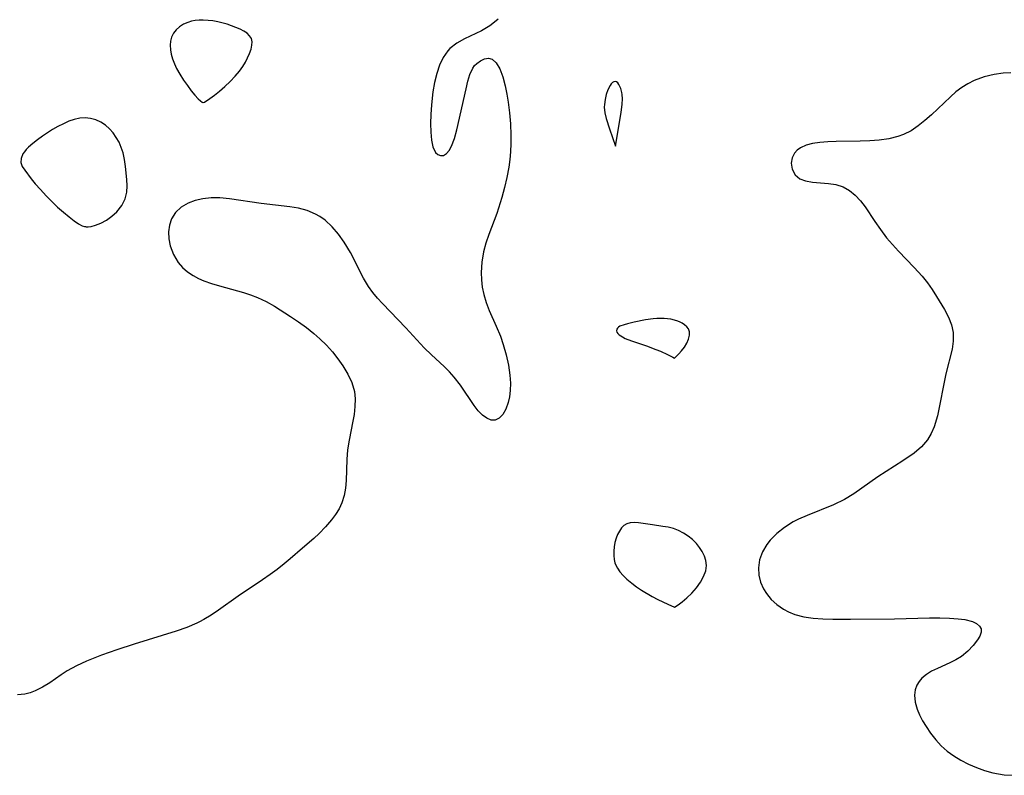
# Model space of a CAD drawing. Header units: metres. Extents: x 1073367 to 1082519, y 1569854 to 1574957.
# Tile 318 of 656: x 1076297 to 1076464, y 1573188 to 1573316. Entities that reach past the tile are written whole.
import ezdxf

# ---------------------------------------------------------------- set-up
doc = ezdxf.new("R2010")
doc.units = ezdxf.units.M
doc.layers.add('CGG_CurvaNivelLidar_v1', color=253, linetype='Continuous', lineweight=30)

msp = doc.modelspace()

# ---------------------------------------------------------------- linework, layer by layer
at = {"layer": 'CGG_CurvaNivelLidar_v1'}
for p, q in [((1076325.139, 1573315.5491, 68), (1076324.4825, 1573315.1197, 68)), ((1076325.8652, 1573315.8822, 68), (1076325.139, 1573315.5491, 68)), ((1076326.4902, 1573316.0674, 68), (1076325.8652, 1573315.8822, 68)), ((1076327.1458, 1573316.1876, 68), (1076326.4902, 1573316.0674, 68)), ((1076327.8232, 1573316.2518, 68), (1076327.1458, 1573316.1876, 68)), ((1076328.5152, 1573316.2652, 68), (1076327.8232, 1573316.2518, 68)), ((1076329.3342, 1573316.2213, 68), (1076328.5152, 1573316.2652, 68)), ((1076330.1573, 1573316.1223, 68), (1076329.3342, 1573316.2213, 68)), ((1076330.9775, 1573315.9744, 68), (1076330.1573, 1573316.1223, 68)), ((1076332.5603, 1573315.5594, 68), (1076330.9775, 1573315.9744, 68)), ((1076334.0562, 1573315.0242, 68), (1076332.5603, 1573315.5594, 68)), ((1076377.1706, 1573315.2732, 68), (1076375.7684, 1573314.4569, 68)), ((1076377.4104, 1573315.4378, 68), (1076377.1706, 1573315.2732, 68)), ((1076378.5778, 1573316.3962, 68), (1076377.4104, 1573315.4378, 68)), ((1076323.4356, 1573314.0337, 68), (1076323.0978, 1573313.3892, 68)), ((1076323.9077, 1573314.6114, 68), (1076323.4356, 1573314.0337, 68)), ((1076324.4825, 1573315.1197, 68), (1076323.9077, 1573314.6114, 68)), ((1076334.7478, 1573314.7182, 68), (1076334.0562, 1573315.0242, 68)), ((1076335.3817, 1573314.3842, 68), (1076334.7478, 1573314.7182, 68)), ((1076335.9366, 1573314.017, 68), (1076335.3817, 1573314.3842, 68)), ((1076336.3835, 1573313.6075, 68), (1076335.9366, 1573314.017, 68)), ((1076336.6846, 1573313.1431, 68), (1076336.3835, 1573313.6075, 68)), ((1076375.7684, 1573314.4569, 68), (1076372.8851, 1573313.0682, 68)), ((1076322.9275, 1573312.7133, 68), (1076322.884, 1573311.991, 68)), ((1076322.884, 1573311.991, 68), (1076322.9409, 1573311.2369, 68)), ((1076323.0978, 1573313.3892, 68), (1076322.9275, 1573312.7133, 68)), ((1076336.621, 1573311.3062, 68), (1076336.7772, 1573311.9822, 68)), ((1076336.8098, 1573312.5923, 68), (1076336.6846, 1573313.1431, 68)), ((1076336.7772, 1573311.9822, 68), (1076336.8098, 1573312.5923, 68)), ((1076371.5483, 1573312.3245, 68), (1076370.3864, 1573311.4314, 68)), ((1076372.8851, 1573313.0682, 68), (1076371.5483, 1573312.3245, 68)), ((1076322.9409, 1573311.2369, 68), (1076323.0793, 1573310.4629, 68)), ((1076323.0793, 1573310.4629, 68), (1076323.2878, 1573309.6792, 68)), ((1076336.0465, 1573309.8692, 68), (1076336.3705, 1573310.5976, 68)), ((1076336.3705, 1573310.5976, 68), (1076336.621, 1573311.3062, 68)), ((1076370.0282, 1573311.0552, 68), (1076369.2459, 1573309.9361, 68)), ((1076370.3864, 1573311.4314, 68), (1076370.0282, 1573311.0552, 68)), ((1076323.2878, 1573309.6792, 68), (1076323.6021, 1573308.84, 68)), ((1076323.6021, 1573308.84, 68), (1076323.9886, 1573308.0393, 68)), ((1076335.224, 1573308.3946, 68), (1076335.6626, 1573309.1319, 68)), ((1076335.6626, 1573309.1319, 68), (1076336.0465, 1573309.8692, 68)), ((1076368.6279, 1573308.6371, 68), (1076368.1425, 1573307.2047, 68)), ((1076369.2459, 1573309.9361, 68), (1076368.6279, 1573308.6371, 68)), ((1076374.2539, 1573308.1016, 68), (1076374.5777, 1573308.5391, 68)), ((1076374.5777, 1573308.5391, 68), (1076374.9532, 1573308.9082, 68)), ((1076374.9532, 1573308.9082, 68), (1076375.5808, 1573309.3645, 68)), ((1076375.5808, 1573309.3645, 68), (1076376.2489, 1573309.6759, 68)), ((1076376.2489, 1573309.6759, 68), (1076376.9182, 1573309.7905, 68)), ((1076376.9182, 1573309.7905, 68), (1076377.5491, 1573309.6458, 68)), ((1076377.5491, 1573309.6458, 68), (1076378.2561, 1573309.0135, 68)), ((1076378.2561, 1573309.0135, 68), (1076378.8535, 1573307.9721, 68)), ((1076323.9886, 1573308.0393, 68), (1076324.5366, 1573307.0646, 68)), ((1076324.5366, 1573307.0646, 68), (1076325.1558, 1573306.082, 68)), ((1076333.9169, 1573306.7336, 68), (1076334.6583, 1573307.6049, 68)), ((1076334.6583, 1573307.6049, 68), (1076335.224, 1573308.3946, 68)), ((1076368.1425, 1573307.2047, 68), (1076367.7675, 1573305.678, 68)), ((1076373.4495, 1573305.869, 68), (1076373.7788, 1573307.0038, 68)), ((1076373.7788, 1573307.0038, 68), (1076374.2539, 1573308.1016, 68)), ((1076378.8535, 1573307.9721, 68), (1076379.3549, 1573306.6323, 68)), ((1076462.7885, 1573307.0511, 68.5), (1076461.0605, 1573306.6123, 68.5)), ((1076464.299, 1573307.2733, 68.5), (1076462.7885, 1573307.0511, 68.5)), ((1076465.5829, 1573307.3282, 68.5), (1076464.299, 1573307.2733, 68.5)), ((1076325.1558, 1573306.082, 68), (1076325.8117, 1573305.1328, 68)), ((1076332.1632, 1573304.9921, 68), (1076333.0677, 1573305.8506, 68)), ((1076333.0677, 1573305.8506, 68), (1076333.9169, 1573306.7336, 68)), ((1076367.7675, 1573305.678, 68), (1076367.4892, 1573304.0915, 68)), ((1076373.1383, 1573304.5904, 68), (1076373.4495, 1573305.869, 68)), ((1076379.3549, 1573306.6323, 68), (1076379.7662, 1573305.0782, 68)), ((1076397.7785, 1573305.4262, 68.5), (1076397.5663, 1573305.1419, 68.5)), ((1076398.0003, 1573305.6513, 68.5), (1076397.7785, 1573305.4262, 68.5)), ((1076398.2254, 1573305.7997, 68.5), (1076398.0003, 1573305.6513, 68.5)), ((1076398.4481, 1573305.8477, 68.5), (1076398.2254, 1573305.7997, 68.5)), ((1076398.67, 1573305.7721, 68.5), (1076398.4481, 1573305.8477, 68.5)), ((1076398.8811, 1573305.5911, 68.5), (1076398.67, 1573305.7721, 68.5)), ((1076399.0782, 1573305.3311, 68.5), (1076398.8811, 1573305.5911, 68.5)), ((1076399.257, 1573305.012, 68.5), (1076399.0782, 1573305.3311, 68.5)), ((1076458.3058, 1573305.4438, 68.5), (1076457.2835, 1573304.8102, 68.5)), ((1076459.3799, 1573305.9802, 68.5), (1076458.3058, 1573305.4438, 68.5)), ((1076461.0605, 1573306.6123, 68.5), (1076459.3799, 1573305.9802, 68.5)), ((1076325.8117, 1573305.1328, 68), (1076326.4707, 1573304.2583, 68)), ((1076326.4707, 1573304.2583, 68), (1076327.0992, 1573303.4987, 68)), ((1076327.0992, 1573303.4987, 68), (1076327.6621, 1573302.8934, 68)), ((1076329.6287, 1573302.9238, 68), (1076330.3928, 1573303.4933, 68)), ((1076330.3928, 1573303.4933, 68), (1076331.2547, 1573304.1944, 68)), ((1076331.2547, 1573304.1944, 68), (1076332.1632, 1573304.9921, 68)), ((1076367.4892, 1573304.0915, 68), (1076367.2364, 1573301.8508, 68)), ((1076371.5647, 1573297.61, 68), (1076373.1383, 1573304.5904, 68)), ((1076379.7662, 1573305.0782, 68), (1076380.0375, 1573303.6882, 68)), ((1076380.0375, 1573303.6882, 68), (1076380.2489, 1573302.3089, 68)), ((1076396.9176, 1573303.6534, 68.5), (1076396.7132, 1573302.8062, 68.5)), ((1076397.1993, 1573304.4494, 68.5), (1076396.9176, 1573303.6534, 68.5)), ((1076397.5663, 1573305.1419, 68.5), (1076397.1993, 1573304.4494, 68.5)), ((1076399.4117, 1573304.648, 68.5), (1076399.257, 1573305.012, 68.5)), ((1076399.5928, 1573303.9986, 68.5), (1076399.4117, 1573304.648, 68.5)), ((1076399.6482, 1573303.6521, 68.5), (1076399.5928, 1573303.9986, 68.5)), ((1076399.6844, 1573302.8744, 68.5), (1076399.6482, 1573303.6521, 68.5)), ((1076456.2965, 1573304.0605, 68.5), (1076455.3518, 1573303.2361, 68.5)), ((1076457.2835, 1573304.8102, 68.5), (1076456.2965, 1573304.0605, 68.5)), ((1076327.6621, 1573302.8934, 68), (1076328.0282, 1573302.5527, 68)), ((1076328.0282, 1573302.5527, 68), (1076328.3073, 1573302.3399, 68)), ((1076328.3073, 1573302.3399, 68), (1076328.4471, 1573302.2686, 68)), ((1076328.4471, 1573302.2686, 68), (1076328.5, 1573302.2842, 68)), ((1076328.5, 1573302.2842, 68), (1076328.6928, 1573302.3374, 68)), ((1076328.6928, 1573302.3374, 68), (1076329.6287, 1573302.9238, 68)), ((1076367.2364, 1573301.8508, 68), (1076367.1335, 1573300.2422, 68)), ((1076380.2489, 1573302.3089, 68), (1076380.4801, 1573300.4938, 68)), ((1076396.5984, 1573301.9362, 68.5), (1076396.5869, 1573301.4988, 68.5)), ((1076396.7132, 1573302.8062, 68.5), (1076396.5984, 1573301.9362, 68.5)), ((1076399.4581, 1573300.5619, 68.5), (1076399.6357, 1573302.0005, 68.5)), ((1076399.6357, 1573302.0005, 68.5), (1076399.6844, 1573302.8744, 68.5)), ((1076455.3518, 1573303.2361, 68.5), (1076452.1461, 1573300.1815, 68.5)), ((1076367.1335, 1573300.2422, 68), (1076367.0996, 1573298.682, 68)), ((1076380.4801, 1573300.4938, 68), (1076380.6561, 1573298.6282, 68)), ((1076396.5869, 1573301.4988, 68.5), (1076396.6891, 1573300.5329, 68.5)), ((1076396.6891, 1573300.5329, 68.5), (1076396.9086, 1573299.5713, 68.5)), ((1076398.5, 1573294.8458, 68.5), (1076399.4581, 1573300.5619, 68.5)), ((1076452.1461, 1573300.1815, 68.5), (1076451.0296, 1573299.1946, 68.5)), ((1076304.7577, 1573298.6768, 68), (1076303.8387, 1573298.2125, 68)), ((1076305.6855, 1573299.0772, 68), (1076304.7577, 1573298.6768, 68)), ((1076306.6159, 1573299.3952, 68), (1076305.6855, 1573299.0772, 68)), ((1076307.5431, 1573299.6056, 68), (1076306.6159, 1573299.3952, 68)), ((1076308.4611, 1573299.6754, 68), (1076307.5431, 1573299.6056, 68)), ((1076309.3701, 1573299.5749, 68), (1076308.4611, 1573299.6754, 68)), ((1076310.2532, 1573299.3213, 68), (1076309.3701, 1573299.5749, 68)), ((1076311.0986, 1573298.9376, 68), (1076310.2532, 1573299.3213, 68)), ((1076311.8913, 1573298.4371, 68), (1076311.0986, 1573298.9376, 68)), ((1076367.0996, 1573298.682, 68), (1076367.1406, 1573297.2107, 68)), ((1076380.6561, 1573298.6282, 68), (1076380.7463, 1573296.7305, 68)), ((1076396.9086, 1573299.5713, 68.5), (1076397.4567, 1573297.8225, 68.5)), ((1076451.0296, 1573299.1946, 68.5), (1076449.8728, 1573298.285, 68.5)), ((1076302.9346, 1573297.6984, 68), (1076301.1959, 1573296.5732, 68)), ((1076303.8387, 1573298.2125, 68), (1076302.9346, 1573297.6984, 68)), ((1076312.6121, 1573297.8245, 68), (1076311.8913, 1573298.4371, 68)), ((1076313.2205, 1573297.1327, 68), (1076312.6121, 1573297.8245, 68)), ((1076313.7501, 1573296.358, 68), (1076313.2205, 1573297.1327, 68)), ((1076367.1406, 1573297.2107, 68), (1076367.2685, 1573295.8768, 68)), ((1076371.1478, 1573296.1399, 68), (1076371.5647, 1573297.61, 68)), ((1076397.4567, 1573297.8225, 68.5), (1076398.5, 1573294.8458, 68.5)), ((1076447.3868, 1573296.8397, 68.5), (1076446.4017, 1573296.4812, 68.5)), ((1076448.6635, 1573297.487, 68.5), (1076447.3868, 1573296.8397, 68.5)), ((1076449.8728, 1573298.285, 68.5), (1076448.6635, 1573297.487, 68.5)), ((1076299.5514, 1573295.3273, 68), (1076298.839, 1573294.6913, 68)), ((1076300.3447, 1573295.956, 68), (1076299.5514, 1573295.3273, 68)), ((1076301.1959, 1573296.5732, 68), (1076300.3447, 1573295.956, 68)), ((1076314.206, 1573295.5193, 68), (1076313.7501, 1573296.358, 68)), ((1076314.5883, 1573294.6305, 68), (1076314.206, 1573295.5193, 68)), ((1076367.2685, 1573295.8768, 68), (1076367.5005, 1573294.7624, 68)), ((1076370.6564, 1573294.8719, 68), (1076371.1478, 1573296.1399, 68)), ((1076380.7398, 1573295.3103, 68), (1076380.6712, 1573293.8858, 68)), ((1076380.7463, 1573296.7305, 68), (1076380.7398, 1573295.3103, 68)), ((1076431.927, 1573295.2893, 68.5), (1076430.8416, 1573295.0059, 68.5)), ((1076433.1853, 1573295.4736, 68.5), (1076431.927, 1573295.2893, 68.5)), ((1076434.5381, 1573295.5759, 68.5), (1076433.1853, 1573295.4736, 68.5)), ((1076435.9586, 1573295.626, 68.5), (1076434.5381, 1573295.5759, 68.5)), ((1076440.0023, 1573295.6882, 68.5), (1076435.9586, 1573295.626, 68.5)), ((1076441.6518, 1573295.7496, 68.5), (1076440.0023, 1573295.6882, 68.5)), ((1076443.2812, 1573295.877, 68.5), (1076441.6518, 1573295.7496, 68.5)), ((1076444.8713, 1573296.1067, 68.5), (1076443.2812, 1573295.877, 68.5)), ((1076446.4017, 1573296.4812, 68.5), (1076444.8713, 1573296.1067, 68.5)), ((1076297.8772, 1573293.53, 68), (1076297.5766, 1573292.7848, 68)), ((1076298.1357, 1573293.9156, 68), (1076297.8772, 1573293.53, 68)), ((1076298.4526, 1573294.2952, 68), (1076298.1357, 1573293.9156, 68)), ((1076298.839, 1573294.6913, 68), (1076298.4526, 1573294.2952, 68)), ((1076314.892, 1573293.7021, 68), (1076314.5883, 1573294.6305, 68)), ((1076315.1454, 1573292.5727, 68), (1076314.892, 1573293.7021, 68)), ((1076367.5005, 1573294.7624, 68), (1076367.9478, 1573293.8026, 68)), ((1076367.9478, 1573293.8026, 68), (1076368.3269, 1573293.4299, 68)), ((1076369.2892, 1573293.299, 68), (1076369.8037, 1573293.6085, 68)), ((1076369.8037, 1573293.6085, 68), (1076370.2554, 1573294.1447, 68)), ((1076370.2554, 1573294.1447, 68), (1076370.6564, 1573294.8719, 68)), ((1076380.6712, 1573293.8858, 68), (1076380.5558, 1573292.5803, 68)), ((1076428.8795, 1573293.6805, 68.5), (1076428.4702, 1573292.8963, 68.5)), ((1076429.3334, 1573294.1736, 68.5), (1076428.8795, 1573293.6805, 68.5)), ((1076429.91, 1573294.5896, 68.5), (1076429.3334, 1573294.1736, 68.5)), ((1076430.8416, 1573295.0059, 68.5), (1076429.91, 1573294.5896, 68.5)), ((1076297.5766, 1573292.7848, 68), (1076297.5466, 1573292.0686, 68)), ((1076297.5466, 1573292.0686, 68), (1076297.7894, 1573291.4275, 68)), ((1076315.3193, 1573291.4175, 68), (1076315.1454, 1573292.5727, 68)), ((1076368.3269, 1573293.4299, 68), (1076368.7623, 1573293.2501, 68)), ((1076368.7623, 1573293.2501, 68), (1076369.2892, 1573293.299, 68)), ((1076380.5558, 1573292.5803, 68), (1076380.3869, 1573291.2795, 68)), ((1076428.4702, 1573292.8963, 68.5), (1076428.3217, 1573291.9495, 68.5)), ((1076428.3217, 1573291.9495, 68.5), (1076428.5019, 1573290.9285, 68.5)), ((1076297.7894, 1573291.4275, 68), (1076298.2229, 1573290.7796, 68)), ((1076298.2229, 1573290.7796, 68), (1076299.3116, 1573289.3315, 68)), ((1076315.5535, 1573289.1897, 68), (1076315.3193, 1573291.4175, 68)), ((1076380.3869, 1573291.2795, 68), (1076380.0724, 1573289.5462, 68)), ((1076428.5019, 1573290.9285, 68.5), (1076428.9961, 1573290.0204, 68.5)), ((1076299.3116, 1573289.3315, 68), (1076300.0013, 1573288.4706, 68)), ((1076300.0013, 1573288.4706, 68), (1076300.8595, 1573287.4774, 68)), ((1076315.6195, 1573288.1362, 68), (1076315.5535, 1573289.1897, 68)), ((1076380.0724, 1573289.5462, 68), (1076379.6727, 1573287.8307, 68)), ((1076428.9961, 1573290.0204, 68.5), (1076429.7804, 1573289.3339, 68.5)), ((1076429.7804, 1573289.3339, 68.5), (1076430.7657, 1573288.9609, 68.5)), ((1076430.7657, 1573288.9609, 68.5), (1076431.929, 1573288.7762, 68.5)), ((1076431.929, 1573288.7762, 68.5), (1076434.6712, 1573288.543, 68.5)), ((1076434.6712, 1573288.543, 68.5), (1076435.9266, 1573288.3274, 68.5)), ((1076300.8595, 1573287.4774, 68), (1076301.8461, 1573286.4109, 68)), ((1076315.2431, 1573285.918, 68), (1076315.54, 1573287.0387, 68)), ((1076315.54, 1573287.0387, 68), (1076315.6195, 1573288.1362, 68)), ((1076379.6727, 1573287.8307, 68), (1076379.2045, 1573286.1364, 68)), ((1076435.9266, 1573288.3274, 68.5), (1076437.1346, 1573287.9345, 68.5)), ((1076437.1346, 1573287.9345, 68.5), (1076438.2142, 1573287.3317, 68.5)), ((1076438.2142, 1573287.3317, 68.5), (1076439.2044, 1573286.5319, 68.5)), ((1076301.8461, 1573286.4109, 68), (1076302.7986, 1573285.4474, 68)), ((1076302.7986, 1573285.4474, 68), (1076303.7864, 1573284.509, 68)), ((1076314.6674, 1573284.7744, 68), (1076315.2431, 1573285.918, 68)), ((1076325.9343, 1573285.1918, 68), (1076324.7643, 1573284.4819, 68)), ((1076327.1385, 1573285.6498, 68), (1076325.9343, 1573285.1918, 68)), ((1076328.4489, 1573285.9411, 68), (1076327.1385, 1573285.6498, 68)), ((1076329.8584, 1573286.0773, 68), (1076328.4489, 1573285.9411, 68)), ((1076331.3201, 1573286.0736, 68), (1076329.8584, 1573286.0773, 68)), ((1076332.9746, 1573285.9356, 68), (1076331.3201, 1573286.0736, 68)), ((1076338.3315, 1573285.1501, 68), (1076332.9746, 1573285.9356, 68)), ((1076343.1878, 1573284.5769, 68), (1076338.3315, 1573285.1501, 68)), ((1076379.2045, 1573286.1364, 68), (1076378.3296, 1573283.4472, 68)), ((1076439.2044, 1573286.5319, 68.5), (1076440.098, 1573285.5722, 68.5)), ((1076440.098, 1573285.5722, 68.5), (1076440.8562, 1573284.5492, 68.5)), ((1076303.7864, 1573284.509, 68), (1076304.7748, 1573283.6308, 68)), ((1076304.7748, 1573283.6308, 68), (1076305.7291, 1573282.8468, 68)), ((1076312.9998, 1573282.9617, 68), (1076313.8527, 1573283.7349, 68)), ((1076313.8527, 1573283.7349, 68), (1076314.6674, 1573284.7744, 68)), ((1076323.8063, 1573283.5832, 68), (1076323.1111, 1573282.5182, 68)), ((1076324.7643, 1573284.4819, 68), (1076323.8063, 1573283.5832, 68)), ((1076344.6878, 1573284.3089, 68), (1076343.1878, 1573284.5769, 68)), ((1076346.1275, 1573283.9199, 68), (1076344.6878, 1573284.3089, 68)), ((1076347.5422, 1573283.3318, 68), (1076346.1275, 1573283.9199, 68)), ((1076378.3296, 1573283.4472, 68), (1076376.9821, 1573279.8476, 68)), ((1076440.8562, 1573284.5492, 68.5), (1076442.4912, 1573282.0817, 68.5)), ((1076305.7291, 1573282.8468, 68), (1076306.5901, 1573282.2034, 68)), ((1076306.5901, 1573282.2034, 68), (1076307.3437, 1573281.7018, 68)), ((1076310.2429, 1573281.4433, 68), (1076311.1308, 1573281.8097, 68)), ((1076311.1308, 1573281.8097, 68), (1076312.0709, 1573282.3177, 68)), ((1076312.0709, 1573282.3177, 68), (1076312.9998, 1573282.9617, 68)), ((1076323.1111, 1573282.5182, 68), (1076322.752, 1573281.4468, 68)), ((1076348.2868, 1573282.9109, 68), (1076347.5422, 1573283.3318, 68)), ((1076349.1862, 1573282.2787, 68), (1076348.2868, 1573282.9109, 68)), ((1076350.3828, 1573281.1906, 68), (1076349.1862, 1573282.2787, 68)), ((1076442.4912, 1573282.0817, 68.5), (1076443.4602, 1573280.6937, 68.5)), ((1076307.3437, 1573281.7018, 68), (1076307.9472, 1573281.3618, 68)), ((1076307.9472, 1573281.3618, 68), (1076308.3562, 1573281.1939, 68)), ((1076308.3562, 1573281.1939, 68), (1076308.5, 1573281.206, 68)), ((1076308.5, 1573281.206, 68), (1076308.6213, 1573281.1389, 68)), ((1076308.6213, 1573281.1389, 68), (1076308.9599, 1573281.1398, 68)), ((1076308.9599, 1573281.1398, 68), (1076309.4712, 1573281.2209, 68)), ((1076309.4712, 1573281.2209, 68), (1076310.2429, 1573281.4433, 68)), ((1076322.752, 1573281.4468, 68), (1076322.6183, 1573280.296, 68)), ((1076322.6183, 1573280.296, 68), (1076322.6804, 1573279.1255, 68)), ((1076351.4578, 1573279.9462, 68), (1076350.3828, 1573281.1906, 68)), ((1076443.4602, 1573280.6937, 68.5), (1076444.5065, 1573279.3209, 68.5)), ((1076322.6804, 1573279.1255, 68), (1076322.9099, 1573277.9472, 68)), ((1076352.4254, 1573278.584, 68), (1076351.4578, 1573279.9462, 68)), ((1076353.4798, 1573276.7956, 68), (1076352.4254, 1573278.584, 68)), ((1076376.9821, 1573279.8476, 68), (1076376.4894, 1573278.4001, 68)), ((1076444.5065, 1573279.3209, 68.5), (1076445.4905, 1573278.1575, 68.5)), ((1076322.9099, 1573277.9472, 68), (1076323.4383, 1573276.4581, 68)), ((1076355.711, 1573272.4695, 68), (1076353.4798, 1573276.7956, 68)), ((1076376.0883, 1573276.9435, 68), (1076375.7797, 1573275.1833, 68)), ((1076376.4894, 1573278.4001, 68), (1076376.0883, 1573276.9435, 68)), ((1076445.4905, 1573278.1575, 68.5), (1076446.5236, 1573277.0261, 68.5)), ((1076446.5236, 1573277.0261, 68.5), (1076449.2177, 1573274.2611, 68.5)), ((1076323.4383, 1573276.4581, 68), (1076324.248, 1573275.0837, 68)), ((1076324.248, 1573275.0837, 68), (1076324.9726, 1573274.256, 68)), ((1076375.7797, 1573275.1833, 68), (1076375.6693, 1573273.4119, 68)), ((1076324.9726, 1573274.256, 68), (1076325.8248, 1573273.5189, 68)), ((1076325.8248, 1573273.5189, 68), (1076326.7852, 1573272.8751, 68)), ((1076375.6693, 1573273.4119, 68), (1076375.7173, 1573272.1539, 68)), ((1076449.2177, 1573274.2611, 68.5), (1076450.5717, 1573272.7827, 68.5)), ((1076326.7852, 1573272.8751, 68), (1076327.6799, 1573272.4, 68)), ((1076327.6799, 1573272.4, 68), (1076328.6295, 1573271.9863, 68)), ((1076328.6295, 1573271.9863, 68), (1076329.9128, 1573271.5276, 68)), ((1076356.5685, 1573271.0502, 68), (1076355.711, 1573272.4695, 68)), ((1076375.7173, 1573272.1539, 68), (1076375.8716, 1573270.9055, 68)), ((1076450.5717, 1573272.7827, 68.5), (1076451.4527, 1573271.6598, 68.5)), ((1076329.9128, 1573271.5276, 68), (1076331.2454, 1573271.1304, 68)), ((1076331.2454, 1573271.1304, 68), (1076335.33, 1573270.0344, 68)), ((1076357.3054, 1573270.0415, 68), (1076356.5685, 1573271.0502, 68)), ((1076375.8716, 1573270.9055, 68), (1076376.1345, 1573269.6737, 68)), ((1076451.4527, 1573271.6598, 68.5), (1076452.2606, 1573270.499, 68.5)), ((1076452.2606, 1573270.499, 68.5), (1076453.0093, 1573269.3223, 68.5)), ((1076335.33, 1573270.0344, 68), (1076336.5497, 1573269.633, 68)), ((1076336.5497, 1573269.633, 68), (1076337.7445, 1573269.163, 68)), ((1076337.7445, 1573269.163, 68), (1076339.1791, 1573268.4738, 68)), ((1076339.1791, 1573268.4738, 68), (1076340.5765, 1573267.6922, 68)), ((1076358.1107, 1573269.0745, 68), (1076357.3054, 1573270.0415, 68)), ((1076358.9642, 1573268.1335, 68), (1076358.1107, 1573269.0745, 68)), ((1076376.1345, 1573269.6737, 68), (1076376.5558, 1573268.3184, 68)), ((1076453.0093, 1573269.3223, 68.5), (1076454.32, 1573267.1208, 68.5)), ((1076340.5765, 1573267.6922, 68), (1076343.3329, 1573265.9668, 68)), ((1076362.9083, 1573264.0359, 68), (1076358.9642, 1573268.1335, 68)), ((1076376.5558, 1573268.3184, 68), (1076377.0748, 1573266.9813, 68)), ((1076377.0748, 1573266.9813, 68), (1076378.24, 1573264.3163, 68)), ((1076454.32, 1573267.1208, 68.5), (1076455.008, 1573265.8288, 68.5)), ((1076343.3329, 1573265.9668, 68), (1076344.6931, 1573265.0465, 68)), ((1076344.6931, 1573265.0465, 68), (1076346.0179, 1573264.0823, 68)), ((1076403.5811, 1573265.3486, 68.5), (1076401.6877, 1573264.9753, 68.5)), ((1076404.872, 1573265.5391, 68.5), (1076403.5811, 1573265.3486, 68.5)), ((1076405.5177, 1573265.5999, 68.5), (1076404.872, 1573265.5391, 68.5)), ((1076406.161, 1573265.6246, 68.5), (1076405.5177, 1573265.5999, 68.5)), ((1076406.7477, 1573265.6067, 68.5), (1076406.161, 1573265.6246, 68.5)), ((1076407.8971, 1573265.4623, 68.5), (1076406.7477, 1573265.6067, 68.5)), ((1076408.9238, 1573265.1961, 68.5), (1076407.8971, 1573265.4623, 68.5)), ((1076409.3741, 1573265.0236, 68.5), (1076408.9238, 1573265.1961, 68.5)), ((1076455.008, 1573265.8288, 68.5), (1076455.5432, 1573264.536, 68.5)), ((1076346.0179, 1573264.0823, 68), (1076347.2891, 1573263.0624, 68)), ((1076366.0291, 1573260.6274, 68), (1076362.9083, 1573264.0359, 68)), ((1076378.24, 1573264.3163, 68), (1076378.9464, 1573262.6055, 68)), ((1076398.7121, 1573263.7828, 68.5), (1076398.6875, 1573263.5211, 68.5)), ((1076398.6875, 1573263.5211, 68.5), (1076398.7467, 1573263.3102, 68.5)), ((1076398.8135, 1573263.9752, 68.5), (1076398.7121, 1573263.7828, 68.5)), ((1076398.9801, 1573264.1404, 68.5), (1076398.8135, 1573263.9752, 68.5)), ((1076399.2183, 1573264.2808, 68.5), (1076398.9801, 1573264.1404, 68.5)), ((1076399.9819, 1573264.552, 68.5), (1076399.2183, 1573264.2808, 68.5)), ((1076400.5136, 1573264.6981, 68.5), (1076399.9819, 1573264.552, 68.5)), ((1076401.6877, 1573264.9753, 68.5), (1076400.5136, 1573264.6981, 68.5)), ((1076409.7952, 1573264.8172, 68.5), (1076409.3741, 1573265.0236, 68.5)), ((1076410.2345, 1573264.5332, 68.5), (1076409.7952, 1573264.8172, 68.5)), ((1076410.6126, 1573264.2051, 68.5), (1076410.2345, 1573264.5332, 68.5)), ((1076410.9117, 1573263.8327, 68.5), (1076410.6126, 1573264.2051, 68.5)), ((1076411.0769, 1573263.3646, 68.5), (1076410.9117, 1573263.8327, 68.5)), ((1076411.0683, 1573262.7643, 68.5), (1076411.0769, 1573263.3646, 68.5)), ((1076455.5432, 1573264.536, 68.5), (1076455.8454, 1573263.2251, 68.5)), ((1076347.2891, 1573263.0624, 68), (1076348.3162, 1573262.1444, 68)), ((1076348.3162, 1573262.1444, 68), (1076349.4048, 1573261.0657, 68)), ((1076378.9464, 1573262.6055, 68), (1076379.4445, 1573261.1798, 68)), ((1076398.7467, 1573263.3102, 68.5), (1076398.9129, 1573263.0515, 68.5)), ((1076398.9129, 1573263.0515, 68.5), (1076399.123, 1573262.8443, 68.5)), ((1076399.123, 1573262.8443, 68.5), (1076399.6887, 1573262.4645, 68.5)), ((1076399.6887, 1573262.4645, 68.5), (1076400.154, 1573262.2314, 68.5)), ((1076400.154, 1573262.2314, 68.5), (1076401.2099, 1573261.8081, 68.5)), ((1076401.2099, 1573261.8081, 68.5), (1076403.7826, 1573260.9362, 68.5)), ((1076410.5869, 1573261.4141, 68.5), (1076410.8926, 1573262.0998, 68.5)), ((1076410.8926, 1573262.0998, 68.5), (1076411.0683, 1573262.7643, 68.5)), ((1076455.8429, 1573261.7431, 68.5), (1076455.6265, 1573260.4118, 68.5)), ((1076455.8454, 1573263.2251, 68.5), (1076455.8429, 1573261.7431, 68.5)), ((1076349.4048, 1573261.0657, 68), (1076350.4237, 1573259.9424, 68)), ((1076367.251, 1573259.444, 68), (1076366.0291, 1573260.6274, 68)), ((1076379.4445, 1573261.1798, 68), (1076379.945, 1573259.4374, 68)), ((1076403.7826, 1573260.9362, 68.5), (1076405.3487, 1573260.3555, 68.5)), ((1076405.3487, 1573260.3555, 68.5), (1076406.1065, 1573260.0446, 68.5)), ((1076406.1065, 1573260.0446, 68.5), (1076407.3466, 1573259.4774, 68.5)), ((1076409.2661, 1573259.5927, 68.5), (1076409.726, 1573260.1248, 68.5)), ((1076409.726, 1573260.1248, 68.5), (1076410.1888, 1573260.749, 68.5)), ((1076410.1888, 1573260.749, 68.5), (1076410.5869, 1573261.4141, 68.5)), ((1076455.6265, 1573260.4118, 68.5), (1076454.6001, 1573256.2204, 68.5)), ((1076350.4237, 1573259.9424, 68), (1076351.366, 1573258.7823, 68)), ((1076351.366, 1573258.7823, 68), (1076352.2195, 1573257.5909, 68)), ((1076369.4121, 1573257.4403, 68), (1076367.251, 1573259.444, 68)), ((1076379.945, 1573259.4374, 68), (1076380.3271, 1573257.691, 68)), ((1076407.3466, 1573259.4774, 68.5), (1076408.2068, 1573259.0368, 68.5)), ((1076408.2068, 1573259.0368, 68.5), (1076408.5, 1573258.8516, 68.5)), ((1076408.5, 1573258.8516, 68.5), (1076409.2661, 1573259.5927, 68.5)), ((1076352.2195, 1573257.5909, 68), (1076353.0713, 1573256.1783, 68)), ((1076370.2904, 1573256.5634, 68), (1076369.4121, 1573257.4403, 68)), ((1076380.3271, 1573257.691, 68), (1076380.5698, 1573255.9655, 68)), ((1076353.0713, 1573256.1783, 68), (1076353.7377, 1573254.7274, 68)), ((1076371.1127, 1573255.6517, 68), (1076370.2904, 1573256.5634, 68)), ((1076372.1622, 1573254.2836, 68), (1076371.1127, 1573255.6517, 68)), ((1076380.5698, 1573255.9655, 68), (1076380.6444, 1573254.6515, 68)), ((1076454.6001, 1573256.2204, 68.5), (1076454.2952, 1573254.7894, 68.5)), ((1076353.7377, 1573254.7274, 68), (1076354.1621, 1573253.2337, 68)), ((1076374.4749, 1573250.839, 68), (1076372.1622, 1573254.2836, 68)), ((1076380.6058, 1573253.3874, 68), (1076380.4706, 1573252.3302, 68)), ((1076380.6444, 1573254.6515, 68), (1076380.6058, 1573253.3874, 68)), ((1076454.2952, 1573254.7894, 68.5), (1076453.4631, 1573250.4895, 68.5)), ((1076354.1621, 1573253.2337, 68), (1076354.296, 1573251.9547, 68)), ((1076354.296, 1573251.9547, 68), (1076354.2653, 1573250.65, 68)), ((1076380.4706, 1573252.3302, 68), (1076380.2478, 1573251.3459, 68)), ((1076354.2653, 1573250.65, 68), (1076354.1159, 1573249.3278, 68)), ((1076375.1693, 1573249.9548, 68), (1076374.4749, 1573250.839, 68)), ((1076379.8556, 1573250.2367, 68), (1076379.3567, 1573249.3209, 68)), ((1076380.2478, 1573251.3459, 68), (1076379.8556, 1573250.2367, 68)), ((1076453.4631, 1573250.4895, 68.5), (1076453.1471, 1573249.1047, 68.5)), ((1076354.1159, 1573249.3278, 68), (1076353.9232, 1573248.1882, 68)), ((1076375.905, 1573249.2124, 68), (1076375.1693, 1573249.9548, 68)), ((1076376.6543, 1573248.6623, 68), (1076375.905, 1573249.2124, 68)), ((1076377.3906, 1573248.3463, 68), (1076376.6543, 1573248.6623, 68)), ((1076378.0857, 1573248.3177, 68), (1076377.3906, 1573248.3463, 68)), ((1076378.7643, 1573248.6567, 68), (1076378.0857, 1573248.3177, 68)), ((1076379.3567, 1573249.3209, 68), (1076378.7643, 1573248.6567, 68)), ((1076453.1471, 1573249.1047, 68.5), (1076452.5859, 1573247.2322, 68.5)), ((1076353.9232, 1573248.1882, 68), (1076353.2609, 1573244.9537, 68)), ((1076452.5859, 1573247.2322, 68.5), (1076452.0963, 1573246.064, 68.5)), ((1076451.4702, 1573244.9966, 68.5), (1076450.4313, 1573243.805, 68.5)), ((1076452.0963, 1573246.064, 68.5), (1076451.4702, 1573244.9966, 68.5)), ((1076353.0042, 1573243.3251, 68), (1076352.8721, 1573241.6548, 68)), ((1076353.2609, 1573244.9537, 68), (1076353.0042, 1573243.3251, 68)), ((1076450.4313, 1573243.805, 68.5), (1076449.1804, 1573242.762, 68.5)), ((1076352.8721, 1573241.6548, 68), (1076352.761, 1573238.1033, 68)), ((1076449.1804, 1573242.762, 68.5), (1076447.2552, 1573241.4484, 68.5)), ((1076447.2552, 1573241.4484, 68.5), (1076443.056, 1573238.7351, 68.5)), ((1076443.056, 1573238.7351, 68.5), (1076440.3266, 1573236.7907, 68.5)), ((1076352.6469, 1573236.7981, 68), (1076352.4261, 1573235.5337, 68)), ((1076352.761, 1573238.1033, 68), (1076352.6469, 1573236.7981, 68)), ((1076440.3266, 1573236.7907, 68.5), (1076438.9429, 1573235.8426, 68.5)), ((1076352.4261, 1573235.5337, 68), (1076352.0554, 1573234.3277, 68)), ((1076438.9429, 1573235.8426, 68.5), (1076437.3719, 1573234.8966, 68.5)), ((1076351.5743, 1573233.319, 68), (1076350.9716, 1573232.3556, 68)), ((1076352.0554, 1573234.3277, 68), (1076351.5743, 1573233.319, 68)), ((1076435.5002, 1573233.9891, 68.5), (1076431.0193, 1573232.1725, 68.5)), ((1076437.3719, 1573234.8966, 68.5), (1076435.5002, 1573233.9891, 68.5)), ((1076350.9716, 1573232.3556, 68), (1076350.2782, 1573231.4228, 68)), ((1076431.0193, 1573232.1725, 68.5), (1076429.569, 1573231.5191, 68.5)), ((1076349.2768, 1573230.2407, 68), (1076348.1762, 1573229.1096, 68)), ((1076350.2782, 1573231.4228, 68), (1076349.2768, 1573230.2407, 68)), ((1076399.5066, 1573230.0383, 68.5), (1076399.1499, 1573229.5242, 68.5)), ((1076399.9202, 1573230.4595, 68.5), (1076399.5066, 1573230.0383, 68.5)), ((1076400.3975, 1573230.7609, 68.5), (1076399.9202, 1573230.4595, 68.5)), ((1076401.0013, 1573230.9321, 68.5), (1076400.3975, 1573230.7609, 68.5)), ((1076401.6729, 1573230.9703, 68.5), (1076401.0013, 1573230.9321, 68.5)), ((1076402.3955, 1573230.918, 68.5), (1076401.6729, 1573230.9703, 68.5)), ((1076404.7568, 1573230.5492, 68.5), (1076402.3955, 1573230.918, 68.5)), ((1076406.5478, 1573230.3152, 68.5), (1076404.7568, 1573230.5492, 68.5)), ((1076407.4401, 1573230.1676, 68.5), (1076406.5478, 1573230.3152, 68.5)), ((1076408.3132, 1573229.9506, 68.5), (1076407.4401, 1573230.1676, 68.5)), ((1076409.1914, 1573229.6157, 68.5), (1076408.3132, 1573229.9506, 68.5)), ((1076427.2094, 1573230.1459, 68.5), (1076425.885, 1573229.1094, 68.5)), ((1076428.6751, 1573231.0564, 68.5), (1076427.2094, 1573230.1459, 68.5)), ((1076429.569, 1573231.5191, 68.5), (1076428.6751, 1573231.0564, 68.5)), ((1076347.2585, 1573228.2751, 68), (1076345.3446, 1573226.6404, 68)), ((1076348.1762, 1573229.1096, 68), (1076347.2585, 1573228.2751, 68)), ((1076398.5988, 1573228.2994, 68.5), (1076398.4025, 1573227.5965, 68.5)), ((1076398.847, 1573228.9387, 68.5), (1076398.5988, 1573228.2994, 68.5)), ((1076399.1499, 1573229.5242, 68.5), (1076398.847, 1573228.9387, 68.5)), ((1076410.0309, 1573229.1819, 68.5), (1076409.1914, 1573229.6157, 68.5)), ((1076410.826, 1573228.6667, 68.5), (1076410.0309, 1573229.1819, 68.5)), ((1076411.5659, 1573228.0794, 68.5), (1076410.826, 1573228.6667, 68.5)), ((1076425.885, 1573229.1094, 68.5), (1076424.7397, 1573227.9535, 68.5)), ((1076345.3446, 1573226.6404, 68), (1076343.2864, 1573224.8256, 68)), ((1076398.267, 1573226.8672, 68.5), (1076398.1942, 1573226.1262, 68.5)), ((1076398.4025, 1573227.5965, 68.5), (1076398.267, 1573226.8672, 68.5)), ((1076412.2329, 1573227.4218, 68.5), (1076411.5659, 1573228.0794, 68.5)), ((1076412.7676, 1573226.7507, 68.5), (1076412.2329, 1573227.4218, 68.5)), ((1076413.2185, 1573226.0319, 68.5), (1076412.7676, 1573226.7507, 68.5)), ((1076424.1987, 1573227.2571, 68.5), (1076423.4578, 1573225.9872, 68.5)), ((1076424.7397, 1573227.9535, 68.5), (1076424.1987, 1573227.2571, 68.5)), ((1076398.1942, 1573226.1262, 68.5), (1076398.1911, 1573225.3871, 68.5)), ((1076398.1911, 1573225.3871, 68.5), (1076398.2704, 1573224.6636, 68.5)), ((1076413.5786, 1573225.2789, 68.5), (1076413.2185, 1573226.0319, 68.5)), ((1076413.8316, 1573224.5024, 68.5), (1076413.5786, 1573225.2789, 68.5)), ((1076423.4578, 1573225.9872, 68.5), (1076422.9634, 1573224.6478, 68.5)), ((1076342.2252, 1573223.9291, 68), (1076341.0529, 1573223.0171, 68)), ((1076343.2864, 1573224.8256, 68), (1076342.2252, 1573223.9291, 68)), ((1076398.2704, 1573224.6636, 68.5), (1076398.4069, 1573224.1052, 68.5)), ((1076398.4069, 1573224.1052, 68.5), (1076398.5953, 1573223.6279, 68.5)), ((1076398.5953, 1573223.6279, 68.5), (1076398.8082, 1573223.2301, 68.5)), ((1076413.8031, 1573222.7898, 68.5), (1076413.9381, 1573223.6954, 68.5)), ((1076413.9381, 1573223.6954, 68.5), (1076413.8316, 1573224.5024, 68.5)), ((1076422.9634, 1573224.6478, 68.5), (1076422.7497, 1573223.2729, 68.5)), ((1076422.7497, 1573223.2729, 68.5), (1076422.8226, 1573222.0528, 68.5)), ((1076339.8429, 1573222.1323, 68), (1076338.5541, 1573221.2224, 68)), ((1076341.0529, 1573223.0171, 68), (1076339.8429, 1573222.1323, 68)), ((1076398.8082, 1573223.2301, 68.5), (1076399.2547, 1573222.5805, 68.5)), ((1076399.2547, 1573222.5805, 68.5), (1076399.785, 1573221.9578, 68.5)), ((1076399.785, 1573221.9578, 68.5), (1076400.4361, 1573221.3247, 68.5)), ((1076412.9051, 1573220.8309, 68.5), (1076413.444, 1573221.819, 68.5)), ((1076413.444, 1573221.819, 68.5), (1076413.8031, 1573222.7898, 68.5)), ((1076422.8226, 1573222.0528, 68.5), (1076423.1189, 1573220.855, 68.5)), ((1076338.5541, 1573221.2224, 68), (1076334.4528, 1573218.4419, 68)), ((1076400.4361, 1573221.3247, 68.5), (1076401.2442, 1573220.6546, 68.5)), ((1076401.2442, 1573220.6546, 68.5), (1076402.0457, 1573220.0579, 68.5)), ((1076402.0457, 1573220.0579, 68.5), (1076402.907, 1573219.4695, 68.5)), ((1076412.2313, 1573219.8725, 68.5), (1076412.9051, 1573220.8309, 68.5)), ((1076423.1189, 1573220.855, 68.5), (1076423.6121, 1573219.7059, 68.5)), ((1076334.4528, 1573218.4419, 68), (1076331.1091, 1573216.0686, 68)), ((1076402.907, 1573219.4695, 68.5), (1076404.702, 1573218.3871, 68.5)), ((1076404.702, 1573218.3871, 68.5), (1076405.6854, 1573217.871, 68.5)), ((1076410.614, 1573218.1694, 68.5), (1076411.4678, 1573218.9884, 68.5)), ((1076411.4678, 1573218.9884, 68.5), (1076412.2313, 1573219.8725, 68.5)), ((1076423.6121, 1573219.7059, 68.5), (1076424.1041, 1573218.8935, 68.5)), ((1076424.1041, 1573218.8935, 68.5), (1076424.9227, 1573217.902, 68.5)), ((1076405.6854, 1573217.871, 68.5), (1076407.3795, 1573217.084, 68.5)), ((1076407.3795, 1573217.084, 68.5), (1076408.5, 1573216.6244, 68.5)), ((1076408.5, 1573216.6244, 68.5), (1076409.1181, 1573217.0044, 68.5)), ((1076409.1181, 1573217.0044, 68.5), (1076409.8015, 1573217.501, 68.5)), ((1076409.8015, 1573217.501, 68.5), (1076410.614, 1573218.1694, 68.5)), ((1076424.9227, 1573217.902, 68.5), (1076425.9009, 1573217.022, 68.5)), ((1076425.9009, 1573217.022, 68.5), (1076427.0102, 1573216.2629, 68.5)), ((1076329.8731, 1573215.2412, 68), (1076328.6002, 1573214.478, 68)), ((1076331.1091, 1573216.0686, 68), (1076329.8731, 1573215.2412, 68)), ((1076427.0102, 1573216.2629, 68.5), (1076427.8627, 1573215.8077, 68.5)), ((1076427.8627, 1573215.8077, 68.5), (1076428.9622, 1573215.3624, 68.5)), ((1076428.9622, 1573215.3624, 68.5), (1076430.4572, 1573214.9702, 68.5)), ((1076430.4572, 1573214.9702, 68.5), (1076432.0371, 1573214.7322, 68.5)), ((1076327.4222, 1573213.8749, 68), (1076325.6983, 1573213.1432, 68)), ((1076327.895, 1573214.1049, 68), (1076327.4222, 1573213.8749, 68)), ((1076328.6002, 1573214.478, 68), (1076327.895, 1573214.1049, 68)), ((1076432.0371, 1573214.7322, 68.5), (1076433.6793, 1573214.605, 68.5)), ((1076433.6793, 1573214.605, 68.5), (1076435.3665, 1573214.5528, 68.5)), ((1076435.3665, 1573214.5528, 68.5), (1076438.3918, 1573214.5537, 68.5)), ((1076438.3918, 1573214.5537, 68.5), (1076445.8662, 1573214.6343, 68.5)), ((1076445.8662, 1573214.6343, 68.5), (1076451.8281, 1573214.7687, 68.5)), ((1076451.8281, 1573214.7687, 68.5), (1076453.5444, 1573214.7689, 68.5)), ((1076453.5444, 1573214.7689, 68.5), (1076455.1777, 1573214.7256, 68.5)), ((1076455.1777, 1573214.7256, 68.5), (1076456.6941, 1573214.6235, 68.5)), ((1076456.6941, 1573214.6235, 68.5), (1076457.8204, 1573214.4792, 68.5)), ((1076457.8204, 1573214.4792, 68.5), (1076459.0751, 1573214.1646, 68.5)), ((1076459.0751, 1573214.1646, 68.5), (1076459.7918, 1573213.8232, 68.5)), ((1076459.7918, 1573213.8232, 68.5), (1076460.3047, 1573213.3944, 68.5)), ((1076460.3047, 1573213.3944, 68.5), (1076460.5711, 1573212.8908, 68.5)), ((1076323.9155, 1573212.5075, 68), (1076316.769, 1573210.3171, 68)), ((1076325.6983, 1573213.1432, 68), (1076323.9155, 1573212.5075, 68)), ((1076460.3256, 1573211.7017, 68.5), (1076459.9239, 1573211.0272, 68.5)), ((1076460.5616, 1573212.3247, 68.5), (1076460.3256, 1573211.7017, 68.5)), ((1076460.5711, 1573212.8908, 68.5), (1076460.5616, 1573212.3247, 68.5)), ((1076316.769, 1573210.3171, 68), (1076313.8223, 1573209.371, 68)), ((1076459.2061, 1573210.0663, 68.5), (1076458.306, 1573209.1058, 68.5)), ((1076459.9239, 1573211.0272, 68.5), (1076459.2061, 1573210.0663, 68.5)), ((1076311.2492, 1573208.4609, 68), (1076308.7101, 1573207.4376, 68)), ((1076313.8223, 1573209.371, 68), (1076311.2492, 1573208.4609, 68)), ((1076457.2265, 1573208.2308, 68.5), (1076456.2647, 1573207.652, 68.5)), ((1076458.306, 1573209.1058, 68.5), (1076457.2265, 1573208.2308, 68.5)), ((1076307.0155, 1573206.653, 68), (1076305.4286, 1573205.7794, 68)), ((1076308.7101, 1573207.4376, 68), (1076307.0155, 1573206.653, 68)), ((1076455.2312, 1573207.1412, 68.5), (1076453.1538, 1573206.2088, 68.5)), ((1076456.2647, 1573207.652, 68.5), (1076455.2312, 1573207.1412, 68.5)), ((1076304.4144, 1573205.1152, 68), (1076302.4796, 1573203.7606, 68)), ((1076305.4286, 1573205.7794, 68), (1076304.4144, 1573205.1152, 68)), ((1076451.2634, 1573205.1751, 68.5), (1076450.4894, 1573204.5406, 68.5)), ((1076452.1641, 1573205.7186, 68.5), (1076451.2634, 1573205.1751, 68.5)), ((1076453.1538, 1573206.2088, 68.5), (1076452.1641, 1573205.7186, 68.5)), ((1076302.4796, 1573203.7606, 68), (1076301.246, 1573202.995, 68)), ((1076449.6579, 1573203.3742, 68.5), (1076449.3748, 1573202.5635, 68.5)), ((1076450.0206, 1573203.989, 68.5), (1076449.6579, 1573203.3742, 68.5)), ((1076450.4894, 1573204.5406, 68.5), (1076450.0206, 1573203.989, 68.5)), ((1076298.245, 1573201.812, 68), (1076296.9901, 1573201.7151, 68)), ((1076299.1164, 1573202.0346, 68), (1076298.245, 1573201.812, 68)), ((1076299.9999, 1573202.368, 68), (1076299.1164, 1573202.0346, 68)), ((1076301.246, 1573202.995, 68), (1076299.9999, 1573202.368, 68)), ((1076449.3748, 1573202.5635, 68.5), (1076449.2601, 1573201.6419, 68.5)), ((1076449.2601, 1573201.6419, 68.5), (1076449.3615, 1573200.4705, 68.5)), ((1076449.3615, 1573200.4705, 68.5), (1076449.693, 1573199.2744, 68.5)), ((1076449.693, 1573199.2744, 68.5), (1076450.112, 1573198.2936, 68.5)), ((1076450.112, 1573198.2936, 68.5), (1076450.6319, 1573197.3154, 68.5)), ((1076450.6319, 1573197.3154, 68.5), (1076451.2226, 1573196.3377, 68.5)), ((1076451.2226, 1573196.3377, 68.5), (1076451.993, 1573195.1801, 68.5)), ((1076451.993, 1573195.1801, 68.5), (1076452.8585, 1573194.0601, 68.5)), ((1076452.8585, 1573194.0601, 68.5), (1076453.783, 1573193.0743, 68.5)), ((1076453.783, 1573193.0743, 68.5), (1076454.8081, 1573192.1657, 68.5)), ((1076454.8081, 1573192.1657, 68.5), (1076455.9218, 1573191.3456, 68.5)), ((1076455.9218, 1573191.3456, 68.5), (1076457.1417, 1573190.6074, 68.5)), ((1076457.1417, 1573190.6074, 68.5), (1076458.4217, 1573189.9581, 68.5)), ((1076458.4217, 1573189.9581, 68.5), (1076459.7703, 1573189.3743, 68.5)), ((1076459.7703, 1573189.3743, 68.5), (1076461.1466, 1573188.8771, 68.5)), ((1076461.1466, 1573188.8771, 68.5), (1076462.5399, 1573188.4815, 68.5)), ((1076462.5399, 1573188.4815, 68.5), (1076463.4983, 1573188.2791, 68.5)), ((1076463.4983, 1573188.2791, 68.5), (1076464.4559, 1573188.1371, 68.5)), ((1076464.4559, 1573188.1371, 68.5), (1076466.1831, 1573188.0522, 68.5))]:
    msp.add_line(p, q, dxfattribs=at)

doc.saveas('drawing.dxf')
